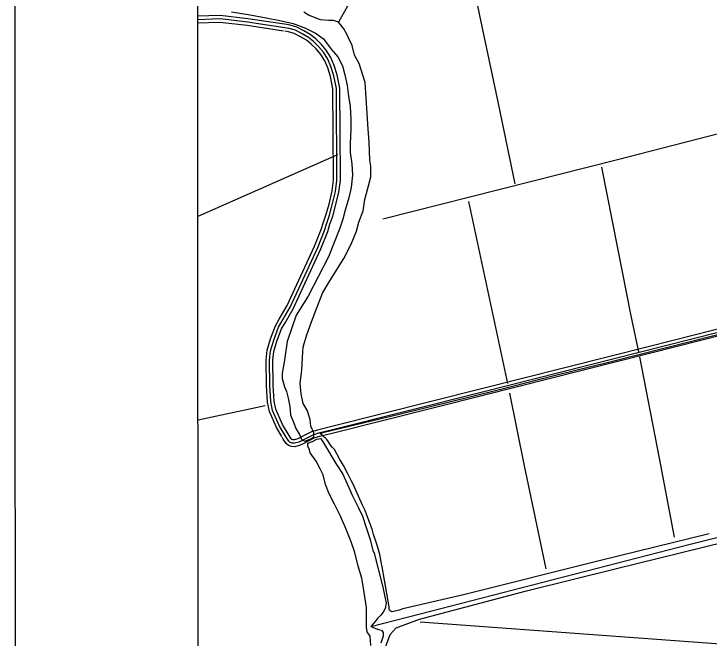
# Model space of a CAD drawing. Extents: x 3279314 to 3317160, y 734079 to 759431.
# Drawn here: x 3282648 to 3285700, y 747608 to 750348 of the extents above; entities that cross this region are included whole.
import ezdxf

# ---------------------------------------------------------------- set-up
doc = ezdxf.new("R2010")
doc.units = 0
for name, color, linetype in [('V-ANNO-SYMB', 7, 'Continuous'), ('V-DTCH-CNTR', 7, 'Continuous'), ('V-GRID-FRAM', 7, 'Continuous'), ('V-ROAD-CNTR', 7, 'Continuous'), ('V-TOPO-SHOR', 7, 'Continuous')]:
    doc.layers.add(name, color=color, linetype=linetype)

msp = doc.modelspace()

# ---------------------------------------------------------------- linework, layer by layer
at = {"layer": 'V-ANNO-SYMB'}
msp.add_lwpolyline([(3282659.5, 735288.8), (3315742.7, 735305.7), (3315731, 758222.2), (3282647.8, 758205.4), (3282659.5, 735288.8)], dxfattribs=at)
at = {"layer": 'V-DTCH-CNTR'}
for points in [[(3284267.5, 749447.9), (3285298, 749709.1), (3286338, 749976.6), (3286669.5, 750062.4)], [(3284010.5, 748512.5), (3284291.7, 748578.8), (3284554.9, 748643.3), (3284773.9, 748698.4), (3285026.3, 748762), (3285259, 748819.9), (3285507.2, 748881.6), (3285830.5, 748964), (3286060.6, 749022), (3286370.5, 749099.6), (3286655.3, 749169.3), (3287009.9, 749248.2), (3287344, 749330.6), (3287648.4, 749407.1), (3287876.7, 749466)], [(3285701.1, 748065.4), (3285223.5, 747948.2), (3284622, 747798.3), (3284356.2, 747736.5), (3284339.1, 747731), (3284308.8, 747723), (3284304.6, 747724.4), (3284299.8, 747727.2), (3284297.2, 747730.8), (3284295.8, 747735.9), (3284295.5, 747745.7), (3284265, 747920.9), (3284259.9, 747942.2), (3284255.5, 747968.9), (3284247.8, 748001.2), (3284238.6, 748029.8), (3284227.2, 748063.7), (3284220.6, 748086.5), (3284209.5, 748116.7), (3284197.8, 748148.2), (3284189.5, 748168.1), (3284177.9, 748191.6), (3284137.8, 748283.6), (3284130.7, 748297), (3284111.9, 748332.9), (3284094.9, 748365.4), (3284077.3, 748394.8), (3284055.2, 748435.4), (3284047, 748444.7), (3284037.9, 748455.3), (3284028.6, 748469.3), (3284021.2, 748480), (3284015.9, 748485.3), (3284009.9, 748490.6), (3284001.5, 748498.7), (3283994.7, 748504.8), (3283992.1, 748506.5), (3284010.5, 748512.5)], [(3284277.7, 747564.4), (3284299.7, 747624.6), (3284326, 747652.6), (3284429.2, 747691.6), (3284898.7, 747816.1), (3285287.2, 747912.7), (3285775.3, 748032.5), (3286171, 748131.9), (3286611.5, 748242.2)]]:
    msp.add_lwpolyline(points, dxfattribs=at)
at = {"layer": 'V-GRID-FRAM'}
msp.add_lwpolyline([(3283455.7, 757641.4), (3314923.7, 757657.4), (3314940.9, 739471.9), (3283457, 739455.9), (3283455.7, 757641.4)], dxfattribs=at)
at = {"layer": 'V-ROAD-CNTR'}
for points in [[(3283846.1, 750300.8), (3283675.3, 750327), (3283553.7, 750340.9), (3283453.4, 750337.6)], [(3286087.6, 749037.1), (3284704.7, 748688), (3284046.7, 748522.8), (3283984.9, 748507.1), (3283959.6, 748499.5), (3283899.4, 748468.8), (3283879.4, 748463.4), (3283869.1, 748464.2), (3283860.7, 748467.1), (3283854.3, 748472.4), (3283843.4, 748489.7), (3283814.1, 748539), (3283783.8, 748607.9), (3283776.3, 748646.1), (3283771.3, 748717.9), (3283770.4, 748828.2), (3283774.6, 748869.7), (3283788.7, 748916.6), (3283809.6, 748972.6), (3283860.8, 749061), (3283981.8, 749322.4), (3284011.8, 749397.3), (3284021.2, 749428.9), (3284033.2, 749464.9), (3284045.9, 749509.6), (3284059.2, 749568.3), (3284066.3, 749617.5), (3284063.7, 750020.5), (3284052.5, 750076.9), (3284040, 750116.7), (3284025.7, 750149.4), (3284007, 750179.4), (3283985.5, 750204.6), (3283963.7, 750226.8), (3283940.8, 750245.1), (3283913.7, 750260.9), (3283884, 750276.4), (3283856.9, 750284), (3283673.4, 750312.1), (3283553.1, 750325.9), (3283453.9, 750322.6)], [(3286087.6, 749037.1), (3284704.7, 748688), (3284046.7, 748522.8), (3283984.9, 748507.1), (3283959.6, 748499.5), (3283899.4, 748468.8), (3283879.4, 748463.4), (3283869.1, 748464.2), (3283860.7, 748467.1), (3283854.3, 748472.4), (3283843.4, 748489.7), (3283814.1, 748539), (3283783.8, 748607.9), (3283776.3, 748646.1), (3283771.3, 748717.9), (3283770.4, 748828.2), (3283774.6, 748869.7), (3283788.7, 748916.6), (3283809.6, 748972.6), (3283860.8, 749061), (3283981.8, 749322.4), (3284011.8, 749397.3), (3284021.2, 749428.9), (3284033.2, 749464.9), (3284045.9, 749509.6), (3284059.2, 749568.3), (3284066.3, 749617.5), (3284063.7, 750020.5), (3284052.5, 750076.9), (3284040, 750116.7), (3284025.7, 750149.4), (3284007, 750179.4), (3283985.5, 750204.6), (3283963.7, 750226.8), (3283940.8, 750245.1), (3283913.7, 750260.9), (3283884, 750276.4), (3283856.9, 750284), (3283673.4, 750312.1), (3283553.1, 750325.9), (3283453.9, 750322.6)], [(3283832.2, 750272.6), (3283671.4, 750297.2), (3283552.5, 750310.9), (3283454.4, 750307.6)], [(3284081.2, 749630.3), (3284078.7, 750022), (3284067, 750080.6), (3284054.1, 750122), (3284039, 750156.4), (3284019.2, 750188.3), (3283996.6, 750214.8), (3283973.8, 750238), (3283949.3, 750257.5), (3283921, 750274.1), (3283889.6, 750290.4), (3283860.1, 750298.7), (3283846.1, 750300.8)], [(3284051.2, 749632.8), (3284048.7, 750018.9), (3284037.9, 750073.2), (3284025.9, 750111.5), (3284012.4, 750142.4), (3283994.9, 750170.5), (3283974.5, 750194.5), (3283953.6, 750215.6), (3283932.2, 750232.7), (3283906.5, 750247.8), (3283878.5, 750262.4), (3283853.7, 750269.3), (3283837, 750271.9)], [(3283812.6, 749007.7), (3283847.5, 749067.9), (3283968.1, 749328.3), (3283997.6, 749402.2), (3284006.9, 749433.4), (3284018.9, 749469.3), (3284031.4, 749513.3), (3284044.5, 749571), (3284051.3, 749618.5), (3284051.2, 749632.8)], [(3283838.3, 748992.2), (3283874.1, 749054.1), (3283995.6, 749316.5), (3284025.9, 749392.3), (3284035.5, 749424.4), (3284047.6, 749460.4), (3284060.5, 749505.9), (3284074, 749565.6), (3284081.3, 749616.4), (3284081.2, 749627.8)], [(3286892.6, 749246.5), (3286084, 749051.7), (3285438.4, 748888.7)], [(3286894.7, 749216.1), (3286091.2, 749022.6), (3285444, 748859.2)], [(3283824.2, 748492.6), (3283800.7, 748532.2), (3283769.4, 748603.3), (3283761.4, 748644.1), (3283756.3, 748717.3), (3283755.3, 748828.9), (3283759.9, 748872.7), (3283774.5, 748921.4), (3283796, 748979.1), (3283812.6, 749007.7)], [(3283856.6, 748496.8), (3283856.2, 748497.5), (3283827.4, 748545.9), (3283798.2, 748612.4), (3283791.2, 748648), (3283786.3, 748718.5), (3283785.4, 748827.5), (3283789.4, 748866.8), (3283802.9, 748911.9), (3283823.2, 748966.2), (3283838.3, 748992.2)], [(3285438.4, 748888.7), (3284701, 748702.5), (3284043.1, 748537.3), (3283980.9, 748521.6), (3283953.9, 748513.4), (3283913.7, 748492.9)], [(3285444, 748859.2), (3284708.3, 748673.4), (3284050.4, 748508.2), (3283988.9, 748492.7), (3283965.2, 748485.5), (3283915.3, 748460)], [(3283914.3, 748459.5), (3283904.8, 748454.7), (3283880.8, 748448.2), (3283866, 748449.4), (3283853.2, 748453.8), (3283842.8, 748462.4), (3283830.6, 748481.9), (3283825.3, 748490.8)], [(3283913.7, 748492.9), (3283894, 748482.8), (3283878, 748478.5), (3283872.2, 748479), (3283868.2, 748480.4), (3283865.7, 748482.5), (3283856.6, 748496.8)]]:
    msp.add_lwpolyline(points, dxfattribs=at)
at = {"layer": 'V-TOPO-SHOR'}
for p, q in [((3284068.3, 749728.9), (3283455.7, 749459)), ((3283750.9, 748628.4), (3283457.4, 748565.2)), ((3284431.2, 747680.1), (3285749.9, 747583.3))]:
    msp.add_line(p, q, dxfattribs=at)
for points in [[(3285125.4, 751390.4), (3285088, 751362.2), (3284978.7, 751343.2), (3284835.1, 751292.9), (3284666.5, 751223.8), (3284538.6, 751151.6), (3284438.8, 751076.4), (3284345.3, 750988.7), (3284336, 750929.3), (3284280.1, 750782.3), (3284258.6, 750660.4), (3284227.5, 750572.8), (3284199.5, 750516.5), (3284162.2, 750463.3), (3284127.9, 750422.6), (3284112.4, 750382), (3284073.6, 750312.4)], [(3284848.5, 749602.8), (3284775.2, 749954.2), (3284694.1, 750341.2), (3284633.8, 750634.6), (3284606.3, 750751.5)], [(3283602.8, 750357.7), (3283685.7, 750344.6), (3283755.3, 750331.5), (3283815, 750318.4), (3283874.7, 750305.3), (3283927.8, 750285.5), (3283974.3, 750262.4), (3284007.5, 750239.3), (3284040.7, 750192.9), (3284070.6, 750159.9), (3284090.6, 750120.1), (3284100.7, 750080.4), (3284110.7, 750034), (3284117.5, 749987.6), (3284124.2, 749941.2), (3284127.6, 749884.9), (3284127.8, 749841.8), (3284124.6, 749778.8), (3284124.7, 749739), (3284131.4, 749689.3), (3284134.9, 749639.6), (3284128.4, 749586.5), (3284118.5, 749540.1), (3284102.1, 749487), (3284092.2, 749447.2), (3284079, 749407.4), (3284029.6, 749281.3), (3283940.5, 749108.7), (3283887.7, 749025.7), (3283848.2, 748909.6)], [(3283848.2, 748909.6), (3283835.1, 748820.1), (3283825.3, 748770.4), (3283825.4, 748747.1), (3283835.4, 748710.7), (3283845.4, 748690.8), (3283852.1, 748661), (3283858.8, 748624.6), (3283862.2, 748588.1), (3283878.9, 748548.4), (3283885.5, 748528.5), (3283902.2, 748502), (3283912.2, 748478.8), (3283925.5, 748472.2), (3283951.9, 748482.3), (3283965.2, 748492.2), (3283965.1, 748508.8), (3283951.8, 748538.6), (3283948.4, 748568.4), (3283935.1, 748608.2), (3283918.4, 748638), (3283908.4, 748681), (3283905, 748727.4), (3283911.5, 748783.8), (3283914.6, 748840.2), (3283917.8, 748886.6), (3283934.3, 748939.7), (3283954.1, 748996.1), (3283980.4, 749065.7), (3284003.5, 749122.2), (3284029.9, 749168.6), (3284056.3, 749211.8), (3284095.9, 749274.9), (3284128.9, 749337.9), (3284152, 749394.3), (3284161.9, 749434.1), (3284181.6, 749483.9), (3284188.1, 749533.6), (3284204.6, 749593.3), (3284214.4, 749633.1), (3284214.3, 749679.5), (3284210.9, 749706.1), (3284207.4, 749785.6), (3284204, 749842), (3284190.2, 750047.4), (3284163.5, 750130.3), (3284143.6, 750166.7), (3284133.5, 750209.7), (3284116.9, 750242.8), (3284110.2, 750259.4), (3284096.9, 750282.6), (3284086.9, 750295.8), (3284073.6, 750312.4), (3284050.4, 750318.9), (3284030.5, 750318.9), (3283994, 750322.1), (3283967.5, 750332), (3283940.9, 750341.9), (3283921, 750355.1)], [(3285391.4, 748865.4), (3285358.7, 749022.5), (3285299.2, 749319.5), (3285228.6, 749674.6)], [(3284816.9, 748726), (3284724.7, 749156.1), (3284645, 749524)], [(3285547.7, 748052), (3285482.6, 748398.2), (3285395.4, 748843.4)], [(3284984.8, 747912.1), (3284890.4, 748363.8), (3284825.3, 748683.4)], [(3284215.4, 747575.3), (3284212.5, 747616), (3284199.2, 747635.9), (3284195.9, 747655.8), (3284195.8, 747695.5), (3284195.7, 747742), (3284185.6, 747808.2), (3284175.5, 747871.2), (3284158.8, 747924.2), (3284145.4, 747983.8), (3284128.7, 748030.2), (3284105.4, 748089.8), (3284082, 748142.8), (3284055.4, 748195.8), (3284032.1, 748242.1), (3284015.4, 748281.9), (3284005.4, 748324.9), (3283992, 748351.4), (3283975.4, 748384.5), (3283948.8, 748420.9), (3283945.4, 748434.2), (3283938.8, 748450.7), (3283938.7, 748464), (3283958.6, 748470.7), (3283978.5, 748480.7), (3283995, 748484), (3284011.7, 748457.5), (3284061.6, 748374.8), (3284091.5, 748328.4), (3284111.5, 748285.4), (3284134.9, 748232.4), (3284161.5, 748179.4), (3284178.2, 748143), (3284194.8, 748093.3), (3284211.5, 748040.3), (3284224.9, 747987.3), (3284228.2, 747987.3), (3284268.4, 747831.6), (3284281.8, 747762), (3284278.6, 747738.8), (3284268.7, 747722.2), (3284258.7, 747709), (3284242.2, 747692.3), (3284235.6, 747682.4), (3284215.7, 747658.5), (3284248.9, 747645.9), (3284262.2, 747642.7), (3284268.9, 747632.7), (3284268.9, 747616.2), (3284259, 747586.3)], [(3284215.7, 747658.5), (3284476.8, 747726.6), (3285611.8, 748018.5), (3286642, 748276.7)]]:
    msp.add_lwpolyline(points, dxfattribs=at)

doc.saveas('drawing.dxf')
